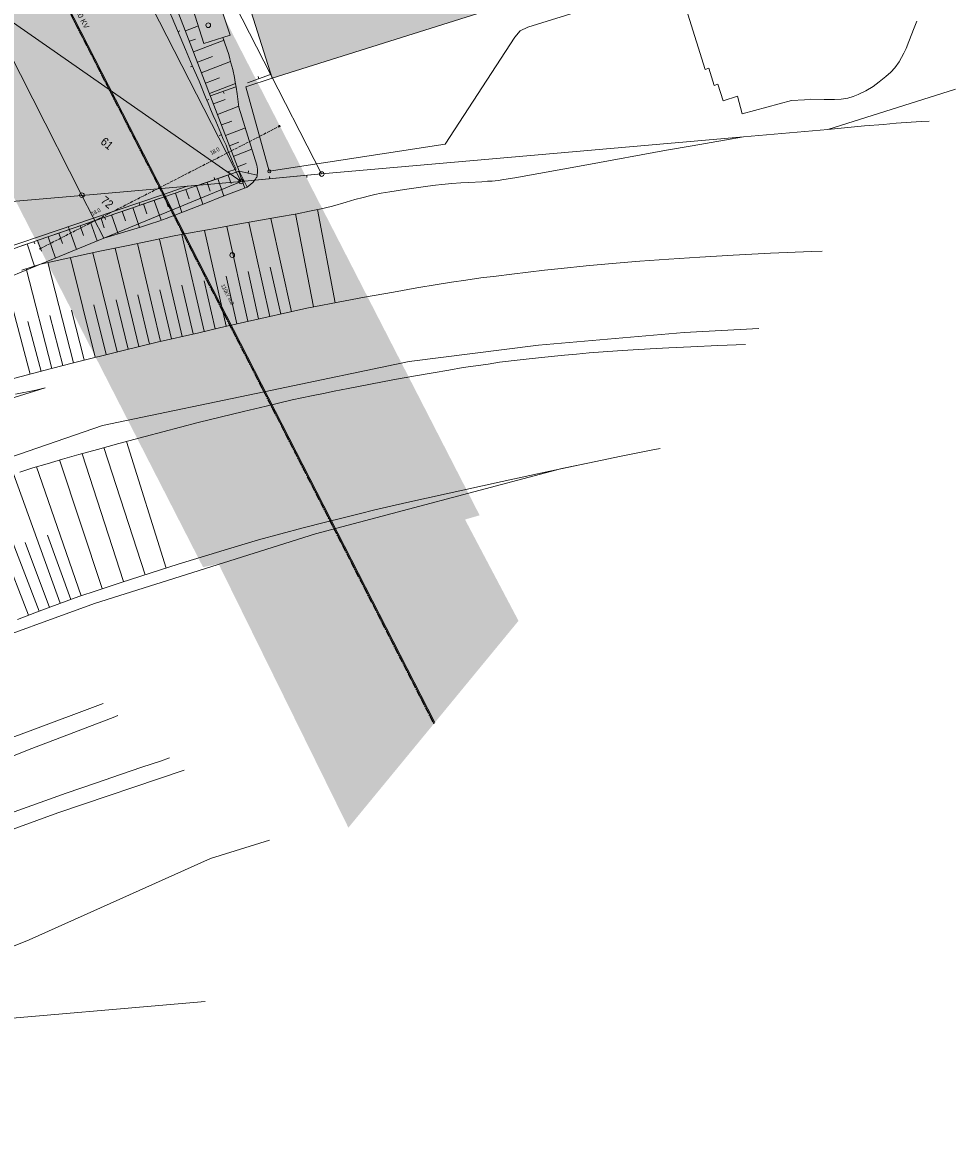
# Model space of a CAD drawing. Header units: metres. Extents: x -740 to 758, y -633 to 854.
# Tile 1001 of 1056: x 624 to 749, y -85 to 66. Entities that reach past the tile are written whole.
import ezdxf

# ---------------------------------------------------------------- set-up
doc = ezdxf.new("R2010")
doc.units = ezdxf.units.M
doc.header["$MEASUREMENT"] = 0
doc.linetypes.add('416_125', pattern=[0.5408, 0.416, -0.1248])
doc.linetypes.add('832_166_125_166', pattern=[1.2896, 0.832, -0.1664, 0.1248, -0.1664])
for name, color, linetype in [('Grundkarte.LOVION', 7, 'Continuous'), ('Grundkarte_Text.LOVION', 7, 'Continuous'), ('Strom.LOVION', 7, 'Continuous'), ('StromBemass.LOVION', 7, 'Continuous'), ('Telko.LOVION', 7, 'Continuous')]:
    doc.layers.add(name, color=color, linetype=linetype)
doc.styles.add('ERSTELLTER_STIL_1', font='arial.ttf')

msp = doc.modelspace()

# ---------------------------------------------------------------- hatches: boundary and pattern name
at = {"layer": 'Grundkarte.LOVION', "linetype": 'Continuous', "lineweight": 18}
for points in [[(639.5, 114.19), (641, 109.46), (657, 58.83), (686.16, 68.03), (677.17, 96.8), (670.26, 118.79), (669.92, 118.7), (657.56, 114.8), (660.08, 106.86), (648.52, 103.28), (648.17, 103.18), (644.12, 115.88), (639.42, 114.42)], [(647.86, 63.49), (650.41, 64.3), (651.36, 64.6), (648.94, 72.08), (645.47, 71)]]:
    msp.add_hatch(color=254, dxfattribs=at).paths.add_polyline_path(points)
at = {"layer": 'Strom.LOVION', "linetype": 'Continuous', "lineweight": 18}
msp.add_hatch(color=230, dxfattribs=at).paths.add_polyline_path([(684.83, 0.2), (607.46, 151.07), (606.39, 150.82), (587.13, 188.38), (563.9, 160.12), (574.95, 138.84), (573.59, 138.26), (647.74, -6.76), (649.82, -6.32), (667.23, -41.71), (690.04, -13.96), (682.87, -0.37)])
at = {"layer": 'StromBemass.LOVION', "linetype": 'Continuous', "lineweight": 13}
for points in [[(658.06, 52.35), (658.07, 52.36), (658.08, 52.37), (658.08, 52.38), (658.08, 52.39), (658.09, 52.4), (658.09, 52.41), (658.08, 52.42), (658.08, 52.44), (658.08, 52.45), (658.07, 52.46), (658.06, 52.47), (658.06, 52.47), (658.05, 52.48), (658.04, 52.49), (658.03, 52.49), (658.01, 52.5), (658, 52.5), (657.99, 52.5), (657.98, 52.5), (657.97, 52.5), (657.96, 52.49), (657.95, 52.49), (657.94, 52.48), (657.93, 52.47), (657.92, 52.47), (657.91, 52.46), (657.91, 52.45), (657.9, 52.43), (657.9, 52.42), (657.9, 52.41), (657.9, 52.4), (657.9, 52.39), (657.9, 52.38), (657.91, 52.37), (657.91, 52.36), (657.92, 52.35), (657.93, 52.34), (657.94, 52.33), (657.95, 52.32), (657.96, 52.32), (657.97, 52.32), (657.98, 52.31), (657.99, 52.31), (658, 52.31), (658.02, 52.32), (658.03, 52.32), (658.04, 52.32), (658.05, 52.33), (658.06, 52.34)], [(641.96, 44.09), (641.97, 44.1), (641.97, 44.11), (641.98, 44.12), (641.98, 44.13), (641.98, 44.15), (641.98, 44.16), (641.98, 44.17), (641.98, 44.18), (641.97, 44.19), (641.96, 44.2), (641.96, 44.21), (641.95, 44.22), (641.94, 44.23), (641.93, 44.24), (641.92, 44.24), (641.91, 44.24), (641.9, 44.25), (641.88, 44.25), (641.87, 44.25), (641.86, 44.24), (641.85, 44.24), (641.84, 44.24), (641.83, 44.23), (641.82, 44.22), (641.81, 44.21), (641.8, 44.2), (641.8, 44.19), (641.79, 44.18), (641.79, 44.17), (641.79, 44.16), (641.79, 44.15), (641.79, 44.13), (641.79, 44.12), (641.8, 44.11), (641.81, 44.1), (641.81, 44.09), (641.82, 44.08), (641.83, 44.08), (641.84, 44.07), (641.85, 44.06), (641.86, 44.06), (641.87, 44.06), (641.89, 44.06), (641.9, 44.06), (641.91, 44.06), (641.92, 44.06), (641.93, 44.07), (641.94, 44.08), (641.95, 44.08)], [(641.96, 44.09), (641.97, 44.1), (641.97, 44.11), (641.98, 44.12), (641.98, 44.13), (641.98, 44.15), (641.98, 44.16), (641.98, 44.17), (641.98, 44.18), (641.97, 44.19), (641.96, 44.2), (641.96, 44.21), (641.95, 44.22), (641.94, 44.23), (641.93, 44.24), (641.92, 44.24), (641.91, 44.24), (641.9, 44.25), (641.88, 44.25), (641.87, 44.25), (641.86, 44.24), (641.85, 44.24), (641.84, 44.24), (641.83, 44.23), (641.82, 44.22), (641.81, 44.21), (641.8, 44.2), (641.8, 44.19), (641.79, 44.18), (641.79, 44.17), (641.79, 44.16), (641.79, 44.15), (641.79, 44.13), (641.79, 44.12), (641.8, 44.11), (641.81, 44.1), (641.81, 44.09), (641.82, 44.08), (641.83, 44.08), (641.84, 44.07), (641.85, 44.06), (641.86, 44.06), (641.87, 44.06), (641.89, 44.06), (641.9, 44.06), (641.91, 44.06), (641.92, 44.06), (641.93, 44.07), (641.94, 44.08), (641.95, 44.08)], [(626.01, 35.93), (626.02, 35.94), (626.03, 35.95), (626.03, 35.96), (626.03, 35.97), (626.04, 35.98), (626.04, 36), (626.03, 36.01), (626.03, 36.02), (626.03, 36.03), (626.02, 36.04), (626.01, 36.05), (626, 36.06), (625.99, 36.07), (625.98, 36.07), (625.97, 36.08), (625.96, 36.08), (625.95, 36.09), (625.94, 36.09), (625.93, 36.09), (625.91, 36.08), (625.9, 36.08), (625.89, 36.07), (625.88, 36.07), (625.87, 36.06), (625.86, 36.05), (625.86, 36.04), (625.85, 36.03), (625.85, 36.02), (625.84, 36.01), (625.84, 35.99), (625.84, 35.98), (625.84, 35.97), (625.85, 35.96), (625.85, 35.95), (625.86, 35.94), (625.86, 35.93), (625.87, 35.92), (625.88, 35.91), (625.89, 35.9), (625.9, 35.9), (625.91, 35.89), (625.93, 35.89), (625.94, 35.89), (625.95, 35.89), (625.96, 35.89), (625.97, 35.9), (625.99, 35.9), (626, 35.91), (626, 35.92)]]:
    msp.add_hatch(color=7, dxfattribs=at).paths.add_polyline_path(points)

# ---------------------------------------------------------------- linework, layer by layer
at = {"layer": 'Grundkarte.LOVION', "color": 7, "linetype": 'Continuous', "lineweight": 13}
for points in [[(575.39, 174.1), (678.71, -27.72)], [(643.14, 70.98), (645.79, 64.06), (652.58, 46.37), (636.3, 40.78), (626.93, 37.56), (622.27, 35.95)], [(653.67, 44.23), (654.16, 44.63), (654.41, 44.86), (654.78, 45.31), (654.85, 45.46), (654.93, 45.56), (654.98, 45.68), (655.01, 45.92), (655.02, 46.13), (655.02, 46.46), (655.03, 46.66), (654.95, 47.16), (652.53, 54.96), (652.33, 56.74), (652.19, 57.62), (652.06, 58.31), (651.94, 58.95), (651.72, 60), (651.48, 60.89), (651.34, 61.44), (651.19, 62.04), (650.94, 62.79), (650.41, 64.3), (647.86, 63.49), (645.47, 71)], [(645.39, 65.2), (647.12, 65.87)], [(645.91, 63.8), (646.74, 64.09)], [(646.46, 62.38), (650.56, 63.96)], [(646.98, 60.98), (649, 61.74)], [(647.5, 59.58), (651.43, 61.09)], [(648.08, 58.19), (649.93, 58.88)], [(648.6, 56.79), (652.11, 58.11)], [(649.12, 55.4), (650.72, 55.97)], [(649.67, 53.97), (652.52, 55.08)], [(623.43, 33.11), (625.95, 33.89), (633.91, 35.64), (637.91, 36.45), (641.1, 37.11), (643.88, 37.68), (646.29, 38.13), (649.37, 38.66), (652.39, 39.25), (657.73, 40.19), (660.38, 40.66), (662, 40.99), (662.9, 41.17), (663.56, 41.32), (664.14, 41.44), (665.09, 41.68), (666.93, 42.21), (668.08, 42.56), (669.23, 42.85), (670.07, 43.08), (670.79, 43.24), (671.63, 43.41), (672.77, 43.61), (674.75, 43.92), (676.64, 44.2), (677.9, 44.35), (678.92, 44.48), (679.76, 44.59), (681.11, 44.72), (682.31, 44.81), (683.37, 44.85), (685.11, 44.94), (685.87, 45.01), (686.49, 45.04), (687.31, 45.12), (688.06, 45.25), (689.55, 45.49), (699.22, 47.23), (709.88, 49.19), (713.33, 49.79), (720.22, 50.97), (731.5, 51.98), (736.45, 52.44), (738.98, 52.63), (740.67, 52.79), (744.05, 53.03), (745.11, 53.08)], [(650.2, 52.58), (651.59, 53.1)], [(650.75, 51.15), (653.43, 52.18)], [(651.27, 49.75), (652.55, 50.26)], [(651.79, 48.36), (654.3, 49.31)], [(652.37, 46.97), (653.54, 47.41)], [(652.58, 46.37), (653.67, 44.23), (650.08, 42.87), (648.32, 42.17), (643.96, 40.47), (642.79, 40.03), (641.79, 39.67), (640.68, 39.29), (639.36, 38.87), (637.72, 38.38), (634.42, 37.38), (625.95, 33.89), (623.43, 33.11)], [(651.12, 45.84), (651.53, 44.7)], [(652.55, 46.33), (653.33, 44.07)], [(646.86, 44.39), (647.69, 41.93)], [(648.29, 44.88), (648.7, 43.68)], [(649.72, 45.38), (650.51, 43)], [(642.6, 42.94), (643.05, 41.59)], [(644.03, 43.43), (644.9, 40.83)], [(645.43, 43.89), (645.87, 42.67)], [(636.91, 40.99), (637.36, 39.7)], [(638.33, 41.49), (639.22, 38.82)], [(639.76, 41.98), (640.22, 40.64)], [(641.17, 42.44), (642.11, 39.79)], [(665.47, 28.71), (663.1, 41.22)], [(632.64, 39.54), (633.54, 37.03)], [(634.07, 40.03), (634.49, 38.77)], [(635.48, 40.5), (636.37, 37.98)], [(656.7, 26.88), (653.87, 39.49)], [(659.59, 27.51), (656.83, 40.01)], [(662.54, 28.16), (660.14, 40.63)], [(628.41, 38.06), (628.88, 36.66)], [(629.82, 38.52), (630.76, 35.87)], [(631.25, 39.02), (631.7, 37.73)], [(650.83, 25.56), (647.92, 38.4)], [(653.75, 26.23), (650.91, 38.96)], [(624.15, 36.61), (625.15, 33.63)], [(625.55, 37.07), (626.08, 35.62)], [(626.98, 37.57), (627.97, 34.71)], [(642.04, 23.52), (638.95, 36.67)], [(644.96, 24.19), (641.91, 37.25)], [(647.91, 24.89), (644.89, 37.87)], [(621.65, 18.37), (627.44, 19.91), (630.35, 20.64), (632.69, 21.25), (634.71, 21.74), (637.02, 22.32), (641.58, 23.42), (647.16, 24.7), (649.96, 25.36), (653.28, 26.13), (661.64, 27.98), (666.81, 28.96), (669.39, 29.48), (673.28, 30.15), (676.39, 30.72), (679.13, 31.17), (681.05, 31.47), (683, 31.75), (685.01, 32.04), (687.05, 32.3), (689.16, 32.56), (691.32, 32.83), (693.51, 33.08), (695.76, 33.33), (699.13, 33.69), (702.61, 34), (706.31, 34.3), (710.18, 34.56), (714.35, 34.85), (718.82, 35.11), (723.82, 35.36), (729.38, 35.58), (730.77, 35.63)], [(636.21, 22.13), (632.96, 35.4)], [(639.12, 22.85), (635.97, 36.05)], [(630.38, 20.67), (626.94, 34.11)], [(633.29, 21.4), (629.95, 34.75)], [(658.15, 27.2), (656.73, 33.47)], [(624.56, 19.15), (621.08, 32.35)], [(627.47, 19.88), (624, 33.29)], [(652.27, 25.88), (650.82, 32.3)], [(655.19, 26.55), (653.78, 32.89)], [(643.51, 23.87), (641.96, 30.43)], [(646.43, 24.54), (644.91, 31.07)], [(649.35, 25.21), (647.87, 31.66)], [(637.68, 22.48), (636.09, 29.12)], [(640.57, 23.17), (639.01, 29.79)], [(631.82, 21.05), (630.1, 27.73)], [(634.73, 21.77), (633.11, 28.44)], [(626.03, 19.5), (624.25, 26.19)], [(628.94, 20.29), (627.19, 27.01)], [(623.16, 5.98), (624.93, 6.57), (626.83, 7.11), (628.9, 7.73), (631.08, 8.35), (633.59, 9.04), (636.44, 9.82), (639.98, 10.79), (647.1, 12.64), (653.16, 14.12), (656.22, 14.83), (659.71, 15.67), (662.29, 16.25), (663.88, 16.56), (665.33, 16.87), (667.19, 17.23), (673.19, 18.38), (676.22, 18.91), (678.6, 19.32), (680.72, 19.68), (682.61, 20.01), (684.33, 20.27), (685.96, 20.49), (687.51, 20.73), (690.25, 21.05), (693.12, 21.39), (696.22, 21.7), (697.83, 21.83), (699.53, 21.99), (701.38, 22.14), (703.31, 22.27), (705.43, 22.42), (707.69, 22.55), (710.22, 22.68), (713.13, 22.82), (716.78, 23), (720.49, 23.12)], [(622.84, -13.79), (625.78, -12.65), (628.54, -11.64), (631.08, -10.71), (633.54, -9.88), (636.75, -8.8), (641.88, -7.14), (644.4, -6.36), (647.5, -5.41), (650.57, -4.49), (655.17, -3.09), (661.16, -1.5), (664.16, -0.74), (666.55, -0.12), (668.69, 0.38), (670.79, 0.92), (675.07, 1.93), (687.83, 4.74), (694.23, 6.1), (699.32, 7.19), (703.81, 8.13), (707.81, 8.94), (709.03, 9.18)], [(639.96, -7.77), (634.45, 9.3)], [(642.8, -6.88), (637.47, 10.1)], [(634.23, -9.63), (628.49, 7.63)], [(637.09, -8.7), (631.54, 8.46)], [(631.4, -10.59), (625.42, 6.71)], [(625.75, -12.68), (619.08, 4.7)], [(628.57, -11.61), (622.32, 5.75)], [(630, -11.11), (626.88, -2.46)], [(624.35, -13.2), (620.99, -4.51)], [(627.15, -12.16), (623.9, -3.46)], [(621.45, -32.45), (624.44, -31.24), (628.91, -29.53), (632.53, -28.15), (635.67, -26.95), (636.32, -26.68)], [(621.3, -39.97), (629.39, -37.08), (633.45, -35.68), (636.68, -34.57), (639.51, -33.61), (642.03, -32.77), (643.23, -32.36)]]:
    msp.add_lwpolyline(points, dxfattribs=at)
at = {"layer": 'Grundkarte.LOVION', "color": 8, "linetype": 'Continuous', "lineweight": 18}
for points in [[(652.86, 45), (599.98, 148.39), (601.24, 148.87), (603.97, 149.91), (609.45, 151.86), (663.64, 46)], [(618.29, 69.05), (581.25, 141.39), (585.6, 143.09), (599.98, 148.39), (652.86, 45)], [(560.58, 133.01), (567.33, 135.92), (571.83, 137.66), (600.82, 81.21), (618.29, 69.05), (631.5, 43.12), (608.02, 41.09), (607.51, 42.11), (602.29, 52.21), (578.01, 99.19), (569.74, 115.2)], [(639.5, 114.19), (639.42, 114.42), (644.12, 115.88), (648.17, 103.18), (648.52, 103.28), (660.08, 106.86), (657.56, 114.8), (669.92, 118.7), (670.26, 118.79), (677.17, 96.8), (686.16, 68.03), (657, 58.83), (641, 109.46)], [(647.86, 63.49), (645.47, 71), (648.94, 72.08), (651.36, 64.6), (650.41, 64.3)], [(631.5, 43.12), (618.29, 69.05), (652.86, 45)], [(631.5, 43.12), (652.86, 45), (634.42, 37.38)], [(608.02, 41.09), (631.5, 43.12), (634.42, 37.38), (625.95, 33.89), (614.22, 29.05)]]:
    msp.add_lwpolyline(points, close=True, dxfattribs=at)
for points in [[(748.62, 57.35), (731.5, 51.98), (720.22, 50.97), (663.64, 46), (609.45, 151.86)], [(652.16, 46.65), (651.79, 47.44), (651.48, 48.24), (651.13, 49.06), (650.82, 49.86), (650.44, 50.65), (650.13, 51.45), (649.44, 53.09), (649.1, 53.86), (648.75, 54.68), (648.43, 55.48), (648.09, 56.3), (647.2, 58.43), (646.29, 60.53), (645.37, 62.68), (643.59, 66.94), (642.67, 69.1), (641.75, 71.2), (639.98, 75.46), (639.06, 77.61), (638.17, 79.74), (637.26, 81.84), (636.22, 84.31)], [(657, 58.83), (653.48, 57.68), (656.62, 46.38), (680.21, 49.98), (689.54, 64.34), (690.28, 65.18), (691.3, 65.7), (710.91, 71.81)], [(711.6, 71.2), (715.05, 60.01), (715.57, 60.18), (716.27, 57.88), (716.78, 58.05), (717.47, 55.81), (719.42, 56.42), (720.04, 54.08), (726.66, 55.85), (728.37, 55.96), (729.16, 56.01), (731.02, 55.99), (732.41, 55.97), (733.32, 56.03), (734.2, 56.18), (734.91, 56.4), (735.6, 56.64), (736.61, 57.15), (737.59, 57.75), (738.42, 58.36), (739.32, 59.07), (739.95, 59.64), (740.51, 60.25), (741.08, 61.02), (741.73, 62.21), (742.03, 62.83), (742.38, 63.78), (743.09, 65.62), (743.47, 66.48)], [(644.64, 65.21), (644.36, 65.07)], [(646.04, 60.36), (646.32, 60.44)], [(653.72, 58.24), (656.78, 59.34)], [(652.15, 57.7), (648.72, 56.48)], [(655.15, 59.06), (655.24, 58.77)], [(563.29, 23.04), (592.47, 34.81), (604.38, 39.61), (608.02, 41.09), (614.22, 29.05), (575.44, 13.05), (614.22, 29.05), (625.95, 33.89), (634.42, 37.38), (652.86, 45), (663.64, 46), (720.22, 50.97), (731.5, 51.98), (748.62, 57.35)], [(650.55, 56.81), (650.44, 57.06)], [(663.64, 46), (720.22, 50.97), (731.5, 51.98), (748.62, 57.35)], [(648.53, 55.99), (648.28, 55.88)], [(649.92, 51.13), (650.2, 51.28)], [(647.17, 44.51), (651.21, 45.88), (651.46, 45.99)], [(652.58, 46.37), (654.99, 45.83)], [(653.84, 46.4), (653.81, 46.1)], [(654.67, 45.18), (663.64, 46)], [(656.67, 45.64), (656.7, 45.35)], [(661.67, 45.51), (661.65, 45.8)], [(649.23, 45.51), (649.32, 45.22)], [(623.41, 36.36), (624.61, 36.77), (625.78, 37.15), (626.93, 37.56), (628.13, 37.97), (629.3, 38.36), (630.44, 38.76), (631.64, 39.18), (633.24, 39.75), (633.96, 39.96), (635.16, 40.38), (636.3, 40.78), (637.65, 41.24), (639.02, 41.73), (641.71, 42.64), (642.6, 42.94)], [(639.16, 42.1), (639.28, 41.78)], [(634.65, 39.88), (634.56, 40.17)], [(629.7, 38.84), (629.82, 38.52)], [(625.18, 36.62), (625.07, 36.94)], [(621.65, 18.37), (627.44, 19.91), (630.35, 20.64), (632.69, 21.25), (634.71, 21.74), (637.02, 22.32), (641.58, 23.42), (647.16, 24.7), (649.96, 25.36), (653.28, 26.13), (661.64, 27.98), (666.81, 28.96), (669.39, 29.48), (673.28, 30.15), (676.39, 30.72), (679.13, 31.17), (681.05, 31.47), (683, 31.75), (685.01, 32.04), (687.05, 32.3), (689.16, 32.56), (691.32, 32.83), (693.51, 33.08), (695.76, 33.33), (699.13, 33.69), (702.61, 34), (706.31, 34.3), (710.18, 34.56), (714.35, 34.85), (718.82, 35.11), (723.82, 35.36), (729.38, 35.58), (730.77, 35.63)], [(722.26, 25.28), (712.27, 24.71), (692.72, 23.01), (675.38, 20.84), (657.02, 16.98), (634.25, 12.27), (611.83, 4.52), (593.76, -2)], [(622.61, 16.45), (625.33, 17.01), (626.57, 17.28), (622.41, 16.02)], [(614.1, -18.72), (616.2, -17.81), (633.18, -11.63), (662.83, -2.29), (695.87, 6.47), (699.32, 7.19), (703.81, 8.13), (707.81, 8.94), (709.03, 9.18)], [(634.33, -25.04), (624.21, -28.84), (614.33, -32.47), (600.84, -38.34), (594.17, -41.15), (584.61, -45.57), (573.43, -50.92), (570.47, -52.36), (567.87, -53.62), (563.17, -56), (558.52, -58.32), (553.96, -60.65), (549.49, -63.01), (544.88, -65.47), (540.39, -67.92), (537.56, -69.47), (534.36, -71.26), (530.36, -73.51), (522.35, -78.08), (517.95, -80.55), (514.51, -82.51), (510.45, -84.77), (495.33, -93.13)], [(525.91, -85.47), (529.51, -83.59), (537.96, -79.27), (542.01, -77.16), (545.28, -75.54), (548.15, -74.08), (553.14, -71.61), (557.51, -69.44), (561.18, -67.72), (564.99, -65.9), (568.5, -64.26), (572.14, -62.57), (580.05, -59.05), (583.14, -57.71), (589.29, -55.01), (609.99, -46.4), (628.28, -39.73), (645.22, -34)], [(656.63, -43.37), (648.72, -45.86), (624.42, -56.75), (603.72, -65.04), (586.64, -72.33), (565.76, -81.93), (559.35, -85.01), (537.3, -96.12)], [(648.02, -65.05), (615.93, -67.81), (600.89, -74.57), (596.14, -76.69), (591.49, -78.8), (583.02, -82.55), (568.61, -89.01)]]:
    msp.add_lwpolyline(points, dxfattribs=at)
at = {"layer": 'Grundkarte.LOVION', "color": 253, "linetype": 'Continuous', "lineweight": 18}
for points in [[(748.62, 57.35), (731.5, 51.98), (720.22, 50.97), (663.64, 46), (652.86, 45), (634.42, 37.38), (625.95, 33.89), (614.22, 29.05), (608.02, 41.09), (607.51, 42.11), (602.29, 52.21), (578.01, 99.19)], [(643.59, 66.94), (645.37, 62.68), (646.29, 60.53), (647.2, 58.43), (648.09, 56.3), (648.43, 55.48), (648.75, 54.68), (649.1, 53.86), (649.44, 53.09), (650.13, 51.45), (650.44, 50.65), (650.82, 49.86), (651.13, 49.06), (651.48, 48.24), (651.79, 47.44), (652.16, 46.65), (651.05, 46.27), (651.46, 45.99), (651.21, 45.88), (647.17, 44.51), (645.62, 44.38), (642.42, 43.24), (633.07, 40.05), (615.9, 34.24)], [(575.44, 13.05), (614.22, 29.05), (625.95, 33.89), (634.42, 37.38), (652.86, 45), (663.64, 46), (720.22, 50.97), (731.5, 51.98), (748.62, 57.35)], [(575.44, 13.05), (614.22, 29.05), (625.95, 33.89), (634.42, 37.38), (652.86, 45), (663.64, 46), (720.22, 50.97), (731.5, 51.98), (748.62, 57.35)], [(730.77, 35.63), (729.38, 35.58), (723.82, 35.36), (718.82, 35.11), (714.35, 34.85), (710.18, 34.56), (706.31, 34.3), (702.61, 34), (699.13, 33.69), (695.76, 33.33), (693.51, 33.08), (691.32, 32.83), (689.16, 32.56), (687.05, 32.3), (685.01, 32.04), (683, 31.75), (681.05, 31.47), (679.13, 31.17), (676.39, 30.72), (673.28, 30.15), (669.39, 29.48), (666.81, 28.96), (661.64, 27.98), (653.28, 26.13), (649.96, 25.36), (647.16, 24.7), (641.58, 23.42), (637.02, 22.32), (634.71, 21.74), (632.69, 21.25), (630.35, 20.64), (627.44, 19.91), (621.65, 18.37)], [(730.77, 35.63), (729.38, 35.58), (723.82, 35.36), (718.82, 35.11), (714.35, 34.85), (710.18, 34.56), (706.31, 34.3), (702.61, 34), (699.13, 33.69), (695.76, 33.33), (693.51, 33.08), (691.32, 32.83), (689.16, 32.56), (687.05, 32.3), (685.01, 32.04), (683, 31.75), (681.05, 31.47), (679.13, 31.17), (676.39, 30.72), (673.28, 30.15), (669.39, 29.48), (666.81, 28.96), (661.64, 27.98), (653.28, 26.13), (649.96, 25.36), (647.16, 24.7), (641.58, 23.42), (637.02, 22.32), (634.71, 21.74), (632.69, 21.25), (630.35, 20.64), (627.44, 19.91), (621.65, 18.37)], [(593.76, -2), (611.83, 4.52), (634.25, 12.27), (657.02, 16.98), (675.38, 20.84), (692.72, 23.01), (712.27, 24.71), (722.26, 25.28)], [(593.76, -2), (611.83, 4.52), (634.25, 12.27), (657.02, 16.98), (675.38, 20.84), (692.72, 23.01), (712.27, 24.71), (722.26, 25.28)], [(709.03, 9.18), (707.81, 8.94), (703.81, 8.13), (699.32, 7.19), (695.87, 6.47), (662.83, -2.29), (633.18, -11.63), (616.2, -17.81), (614.1, -18.72)], [(709.03, 9.18), (707.81, 8.94), (703.81, 8.13), (699.32, 7.19), (695.87, 6.47), (662.83, -2.29), (633.18, -11.63), (616.2, -17.81), (614.1, -18.72)], [(495.33, -93.13), (510.45, -84.77), (514.51, -82.51), (517.95, -80.55), (522.35, -78.08), (530.36, -73.51), (534.36, -71.26), (537.56, -69.47), (540.39, -67.92), (544.88, -65.47), (549.49, -63.01), (553.96, -60.65), (558.52, -58.32), (563.17, -56), (567.87, -53.62), (570.47, -52.36), (573.43, -50.92), (584.61, -45.57), (594.17, -41.15), (600.84, -38.34), (614.33, -32.47), (624.21, -28.84), (634.33, -25.04)], [(495.33, -93.13), (510.45, -84.77), (514.51, -82.51), (517.95, -80.55), (522.35, -78.08), (530.36, -73.51), (534.36, -71.26), (537.56, -69.47), (540.39, -67.92), (544.88, -65.47), (549.49, -63.01), (553.96, -60.65), (558.52, -58.32), (563.17, -56), (567.87, -53.62), (570.47, -52.36), (573.43, -50.92), (584.61, -45.57), (594.17, -41.15), (600.84, -38.34), (614.33, -32.47), (624.21, -28.84), (634.33, -25.04)], [(645.22, -34), (628.28, -39.73), (609.99, -46.4), (589.29, -55.01), (583.14, -57.71), (580.05, -59.05), (572.14, -62.57), (568.5, -64.26), (564.99, -65.9), (561.18, -67.72), (557.51, -69.44), (553.14, -71.61), (548.15, -74.08), (545.28, -75.54), (542.01, -77.16), (537.96, -79.27), (529.51, -83.59), (525.91, -85.47)], [(645.22, -34), (628.28, -39.73), (609.99, -46.4), (589.29, -55.01), (583.14, -57.71), (580.05, -59.05), (572.14, -62.57), (568.5, -64.26), (564.99, -65.9), (561.18, -67.72), (557.51, -69.44), (553.14, -71.61), (548.15, -74.08), (545.28, -75.54), (542.01, -77.16), (537.96, -79.27), (529.51, -83.59), (525.91, -85.47)], [(648.02, -65.05), (615.93, -67.81), (600.89, -74.57), (596.14, -76.69), (591.49, -78.8), (583.02, -82.55), (568.61, -89.01), (561.33, -96.76), (548.9, -112.28), (542.68, -114.87), (522.52, -123.28), (495.05, -120.15), (494.87, -119.84), (495.32, -119.62), (497.65, -116.79), (537.3, -96.12), (559.35, -85.01), (565.76, -81.93), (586.64, -72.33), (603.72, -65.04), (624.42, -56.75), (648.72, -45.86), (656.63, -43.37)], [(648.02, -65.05), (615.93, -67.81), (600.89, -74.57), (596.14, -76.69), (591.49, -78.8), (583.02, -82.55), (568.61, -89.01), (561.33, -96.76), (548.9, -112.28), (542.68, -114.87), (522.52, -123.28), (495.05, -120.15), (494.87, -119.84), (495.32, -119.62), (497.65, -116.79), (537.3, -96.12), (559.35, -85.01), (565.76, -81.93), (586.64, -72.33), (603.72, -65.04), (624.42, -56.75), (648.72, -45.86), (656.63, -43.37)]]:
    msp.add_lwpolyline(points, dxfattribs=at)
at = {"layer": 'Grundkarte.LOVION', "color": 9, "linetype": 'Continuous', "lineweight": 18}
for centre, radius in [((648.44, 65.95), 0.311), ((663.65, 45.99), 0.313), ((652.84, 45), 0.312), ((631.49, 43.15), 0.314), ((651.65, 35.11), 0.313)]:
    msp.add_circle(centre, radius, dxfattribs=at)
at = {"layer": 'Grundkarte.LOVION', "color": 7, "linetype": 'Continuous', "lineweight": 13}
msp.add_circle((656.63, 46.36), 0.207, dxfattribs=at)
at = {"layer": 'Strom.LOVION', "color": 194, "linetype": '832_166_125_166', "lineweight": 18}
msp.add_lwpolyline([(575.4, 174.11), (678.67, -27.8)], dxfattribs=at)
at = {"layer": 'StromBemass.LOVION', "color": 7, "linetype": '416_125', "lineweight": 13}
for points in [[(641.89, 44.14), (658, 52.41)], [(625.93, 35.99), (641.89, 44.14)]]:
    msp.add_lwpolyline(points, dxfattribs=at)
at = {"layer": 'StromBemass.LOVION', "color": 7, "linetype": 'Continuous', "lineweight": 13}
for centre, radius in [((657.99, 52.41), 0.0936), ((641.88, 44.15), 0.0949), ((641.88, 44.15), 0.0949), ((625.94, 35.99), 0.0974)]:
    msp.add_circle(centre, radius, dxfattribs=at)
at = {"layer": 'Telko.LOVION', "color": 1, "linetype": 'Continuous', "lineweight": 18}
msp.add_lwpolyline([(678.83, -27.6), (575.47, 174.19)], dxfattribs=at)

# ---------------------------------------------------------------- texts
at = {"layer": 'Grundkarte_Text.LOVION', "color": 8, "linetype": 'Continuous', "lineweight": 18, "insert": (630.37, 68.3), "char_height": 0.7132, "attachment_point": 7, "rotation": 297.1241, "style": 'ERSTELLTER_STIL_1'}
msp.add_mtext('{\\A1;\\W0.91520x;110 KV}', dxfattribs=at)
at = {"layer": 'Grundkarte_Text.LOVION', "color": 7, "linetype": 'Continuous', "lineweight": 13, "char_height": 1.1243, "attachment_point": 7, "rotation": 320.5839, "style": 'ERSTELLTER_STIL_1'}
for s, insert in [('{\\A1;\\W0.89450x;61}', (633.89, 50.14)), ('{\\A1;\\W0.89451x;72}', (633.92, 42.25))]:
    msp.add_mtext(s, dxfattribs=dict(at, insert=insert))
at = {"layer": 'Strom.LOVION', "color": 194, "linetype": 'Continuous', "lineweight": 18, "insert": (650.12, 31.03), "char_height": 0.5336, "attachment_point": 7, "rotation": 297.2442, "style": 'ERSTELLTER_STIL_1'}
msp.add_mtext('{\\A1;\\W0.68631x;110kV unb }', dxfattribs=at)
at = {"layer": 'StromBemass.LOVION', "color": 7, "linetype": 'Continuous', "lineweight": 13, "attachment_point": 7, "style": 'ERSTELLTER_STIL_1'}
for s, insert, char_height, rotation in [('{\\A1;\\W0.71557x;18.0}', (648.87, 48.54), 0.5335, 27.2418), ('{\\A1;\\W0.71556x;18.0}', (632.92, 40.37), 0.5336, 27.2411)]:
    msp.add_mtext(s, dxfattribs=dict(at, insert=insert, char_height=char_height, rotation=rotation))

doc.saveas('drawing.dxf')
